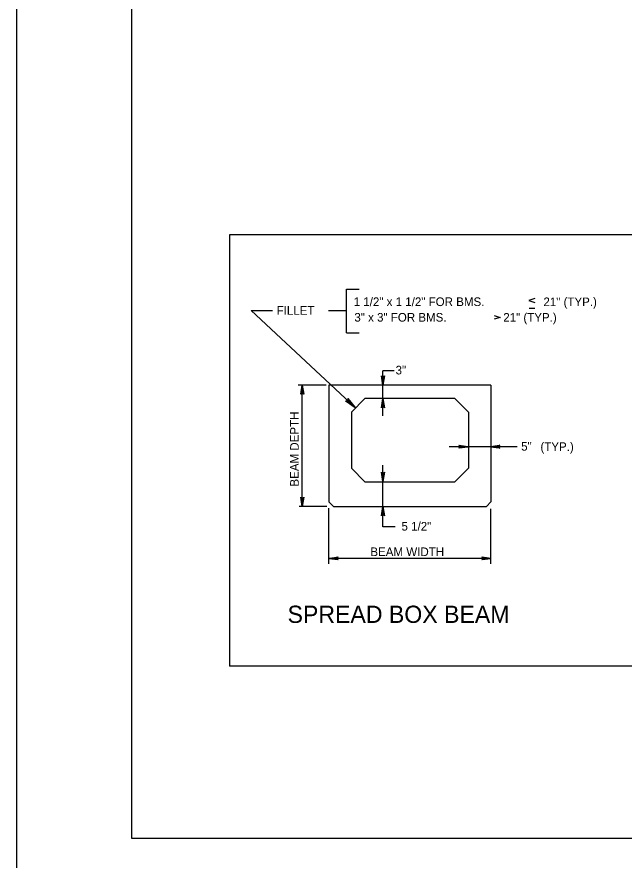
# Model space of a CAD drawing. Extents: x 635698 to 639877, y 296617 to 300175.
# Drawn here: x 638802.3 to 639013.3, y 299453.3 to 299746.6 of the extents above; entities that cross this region are included whole.
import ezdxf

# ---------------------------------------------------------------- set-up
doc = ezdxf.new("R2010")
doc.units = 0
for name, color, linetype in [('1', 7, 'Continuous'), ('2', 7, 'Continuous'), ('3', 7, 'Continuous'), ('PLT-BNDY', 7, 'Continuous')]:
    doc.layers.add(name, color=color, linetype=linetype)

msp = doc.modelspace()

# ---------------------------------------------------------------- linework, layer by layer
at = {"layer": '1'}
for p, q in [((638876.19, 299670.74), (638876.19, 299520.81)), ((639286.46, 299670.74), (638876.19, 299670.74)), ((639286.46, 299520.81), (638876.19, 299520.81))]:
    msp.add_line(p, q, dxfattribs=at)
at = {"layer": '2'}
for p, q in [((638842.3, 299460.8), (638842.3, 300024.8)), ((639628.3, 299460.8), (638842.3, 299460.8))]:
    msp.add_line(p, q, dxfattribs=at)
for points in [[(638929.51, 299618.96), (638929.5, 299618.95), (638929.5, 299618.92), (638929.51, 299618.96), (638929.51, 299618.96), (638929.5, 299618.92), (638929.5, 299618.95), (638929.5, 299618.96), (638929.5, 299618.92), (638929.5, 299618.96), (638929.5, 299618.96)], [(638929.5, 299610.69), (638929.5, 299610.69), (638929.5, 299610.72), (638929.5, 299610.69), (638929.5, 299610.69), (638929.5, 299610.72), (638929.5, 299610.69), (638929.51, 299610.69), (638929.5, 299610.72), (638929.51, 299610.69), (638929.51, 299610.69)], [(638967.29, 299611.31), (638967.29, 299611.31), (638967.27, 299611.28), (638967.29, 299611.31), (638967.29, 299611.31), (638967.27, 299611.28), (638967.28, 299611.32), (638967.28, 299611.32), (638967.27, 299611.28), (638967.28, 299611.32), (638967.28, 299611.32)], [(638959.04, 299597.08), (638959.04, 299597.08), (638959.07, 299597.08), (638959.04, 299597.08), (638959.04, 299597.09), (638959.07, 299597.08), (638959.04, 299597.08), (638959.04, 299597.08), (638959.07, 299597.08), (638959.04, 299597.07), (638959.04, 299597.08)], [(638966.97, 299597.08), (638966.97, 299597.08), (638966.93, 299597.08), (638966.97, 299597.08), (638966.97, 299597.07), (638966.93, 299597.08), (638966.97, 299597.08), (638966.97, 299597.08), (638966.93, 299597.08), (638966.97, 299597.09), (638966.97, 299597.08)], [(638929.51, 299585.05), (638929.5, 299585.05), (638929.5, 299585.01), (638929.51, 299585.05), (638929.51, 299585.05), (638929.5, 299585.01), (638929.5, 299585.05), (638929.5, 299585.05), (638929.5, 299585.01), (638929.5, 299585.05), (638929.5, 299585.05)], [(638929.5, 299576.22), (638929.5, 299576.22), (638929.5, 299576.25), (638929.5, 299576.22), (638929.5, 299576.22), (638929.5, 299576.25), (638929.5, 299576.22), (638929.51, 299576.22), (638929.5, 299576.25), (638929.51, 299576.22), (638929.51, 299576.22)], [(638910.79, 299558.22), (638910.79, 299558.23), (638910.76, 299558.23), (638910.79, 299558.22), (638910.79, 299558.22), (638910.76, 299558.23), (638910.79, 299558.23), (638910.79, 299558.23), (638910.76, 299558.23), (638910.79, 299558.23), (638910.79, 299558.23)], [(638967.01, 299558.23), (638967.01, 299558.23), (638967.04, 299558.23), (638967.01, 299558.23), (638967.01, 299558.23), (638967.04, 299558.23), (638967.01, 299558.23), (638967.01, 299558.22), (638967.04, 299558.23), (638967.01, 299558.22), (638967.01, 299558.22)]]:
    msp.add_lwpolyline(points, dxfattribs=at)
at = {"layer": '3'}
for p, q in [((638916.85, 299636.66), (638916.85, 299651.89)), ((638916.85, 299651.89), (638921.3, 299651.89)), ((638919.83, 299610.67), (638883.75, 299644.47)), ((638883.75, 299644.47), (638891.09, 299644.47)), ((638910.63, 299644.47), (638916.93, 299644.47)), ((638916.85, 299636.66), (638921.3, 299636.66)), ((638933.42, 299623.5), (638929.5, 299623.5)), ((638929.5, 299618.52), (638929.5, 299623.5)), ((638909.8, 299618.52), (638900.11, 299618.52)), ((638901.48, 299576.31), (638901.48, 299618.52)), ((638967.03, 299618.52), (638910.74, 299618.52)), ((638910.74, 299618.52), (638910.74, 299577.87)), ((638929.5, 299613.83), (638929.5, 299618.92)), ((638967.03, 299618.52), (638967.03, 299577.87)), ((638923.25, 299613.83), (638918.56, 299609.14)), ((638954.52, 299613.83), (638923.25, 299613.83)), ((638929.5, 299607.8), (638929.5, 299613.83)), ((638954.52, 299613.83), (638959.21, 299609.14)), ((638918.56, 299609.14), (638918.56, 299589.6)), ((638959.21, 299609.14), (638959.21, 299589.6)), ((638966.93, 299597.08), (638952.5, 299597.08)), ((638959.07, 299597.08), (638953.63, 299597.08)), ((638976.11, 299597.08), (638966.93, 299597.08)), ((638929.5, 299585.01), (638929.5, 299590.64)), ((638923.25, 299584.91), (638918.56, 299589.6)), ((638959.21, 299589.6), (638954.52, 299584.91)), ((638923.25, 299584.91), (638954.52, 299584.91)), ((638929.5, 299576.37), (638929.5, 299585.01)), ((638910.04, 299576.31), (638900.4, 299576.31)), ((638910.74, 299577.87), (638912.3, 299576.31)), ((638910.74, 299556.3), (638910.74, 299575.65)), ((638912.3, 299576.31), (638965.46, 299576.31)), ((638929.5, 299569.25), (638929.5, 299576.25)), ((638967.03, 299577.87), (638965.46, 299576.31)), ((638967.03, 299556.3), (638967.03, 299575.51)), ((638933.82, 299569.25), (638929.5, 299569.25)), ((638967.04, 299558.23), (638910.76, 299558.23))]:
    msp.add_line(p, q, dxfattribs=at)
for points in [[(638982.3, 299648.63), (638980.22, 299647.94), (638982.3, 299647.25)], [(638980.28, 299645.27), (638982.36, 299645.27)], [(638968.13, 299642.76), (638970.21, 299642.06), (638968.13, 299641.37)], [(638929.88, 299621.55), (638929.66, 299621.44), (638929.5, 299618.52), (638929.88, 299621.55), (638930.01, 299621.71), (638929.5, 299618.52), (638929.36, 299621.44), (638929.14, 299621.54), (638929.5, 299618.52), (638929, 299621.71), (638929.14, 299621.54)], [(638901.1, 299615.49), (638901.32, 299615.61), (638901.48, 299618.52), (638901.1, 299615.49), (638900.97, 299615.34), (638901.48, 299618.52), (638901.62, 299615.61), (638901.84, 299615.5), (638901.48, 299618.52), (638901.99, 299615.34), (638901.84, 299615.5)], [(638917.39, 299613.6), (638917.31, 299613.3), (638919.83, 299610.67), (638917.39, 299613.6), (638917.37, 299613.86), (638919.83, 299610.67), (638917.05, 299613.03), (638916.77, 299612.92), (638919.83, 299610.67), (638916.5, 299612.93), (638916.77, 299612.92)], [(638929.12, 299610.8), (638929.34, 299610.92), (638929.5, 299613.83), (638929.12, 299610.8), (638928.99, 299610.65), (638929.5, 299613.83), (638929.65, 299610.92), (638929.86, 299610.81), (638929.5, 299613.83), (638930.01, 299610.65), (638929.86, 299610.81)], [(638956.05, 299597.46), (638956.16, 299597.24), (638959.07, 299597.08), (638956.05, 299597.46), (638955.89, 299597.59), (638959.07, 299597.08), (638956.16, 299596.94), (638956.05, 299596.72), (638959.07, 299597.08), (638955.89, 299596.57), (638956.05, 299596.72)], [(638969.96, 299596.7), (638969.85, 299596.92), (638966.93, 299597.08), (638969.96, 299596.7), (638970.12, 299596.57), (638966.93, 299597.08), (638969.85, 299597.22), (638969.95, 299597.44), (638966.93, 299597.08), (638970.12, 299597.59), (638969.95, 299597.44)], [(638929.88, 299588.04), (638929.66, 299587.93), (638929.5, 299585.01), (638929.88, 299588.04), (638930.01, 299588.2), (638929.5, 299585.01), (638929.36, 299587.93), (638929.14, 299588.03), (638929.5, 299585.01), (638929, 299588.2), (638929.14, 299588.03)], [(638901.86, 299579.34), (638901.64, 299579.22), (638901.48, 299576.31), (638901.86, 299579.34), (638901.99, 299579.49), (638901.48, 299576.31), (638901.33, 299579.22), (638901.12, 299579.33), (638901.48, 299576.31), (638900.97, 299579.49), (638901.12, 299579.33)], [(638929.12, 299573.22), (638929.34, 299573.34), (638929.5, 299576.25), (638929.12, 299573.22), (638928.99, 299573.07), (638929.5, 299576.25), (638929.65, 299573.34), (638929.86, 299573.23), (638929.5, 299576.25), (638930.01, 299573.07), (638929.86, 299573.23)], [(638913.79, 299557.85), (638913.67, 299558.07), (638910.76, 299558.23), (638913.79, 299557.85), (638913.94, 299557.72), (638910.76, 299558.23), (638913.67, 299558.37), (638913.78, 299558.59), (638910.76, 299558.23), (638913.94, 299558.73), (638913.78, 299558.59)], [(638964.02, 299558.61), (638964.13, 299558.39), (638967.04, 299558.23), (638964.02, 299558.61), (638963.86, 299558.74), (638967.04, 299558.23), (638964.13, 299558.08), (638964.02, 299557.87), (638967.04, 299558.23), (638963.86, 299557.72), (638964.02, 299557.87)]]:
    msp.add_lwpolyline(points, dxfattribs=at)
at = {"layer": 'PLT-BNDY'}
msp.add_lwpolyline([(638802.3, 300039.8), (639643.3, 300039.8), (639643.3, 299445.8), (638802.3, 299445.8)], close=True, dxfattribs=at)

# ---------------------------------------------------------------- texts
at = {"layer": '2'}
msp.add_text('SPREAD BOX BEAM', height=6, dxfattribs=at).set_placement((638896.37, 299535.8))
at = {"layer": '3'}
for s, height, p in [('1 1/2" x 1 1/2" FOR BMS. ', 3.001, (638919.34, 299645.99)), ('21" (TYP.)', 2.997, (638985.3, 299645.96)), ('FILLET', 2.999, (638892.57, 299642.95)), ('3" x 3" FOR BMS. ', 2.9989, (638919.59, 299640.57)), (' 21" (TYP.)', 2.9969, (638970.22, 299640.55)), ('3"', 2.999, (638933.91, 299622.21)), ('5" ', 2.999, (638977.56, 299595.69)), ('(TYP.)', 3.001, (638984.25, 299595.59)), ('5 1/2"', 3.001, (638935.97, 299567.91)), ('BEAM WIDTH', 3.001, (638925.15, 299559.03))]:
    msp.add_text(s, height=height, dxfattribs=at).set_placement(p)
msp.add_text('BEAM DEPTH', height=3, rotation=90, dxfattribs=at).set_placement((638900.27, 299583.22))

doc.saveas('drawing.dxf')
